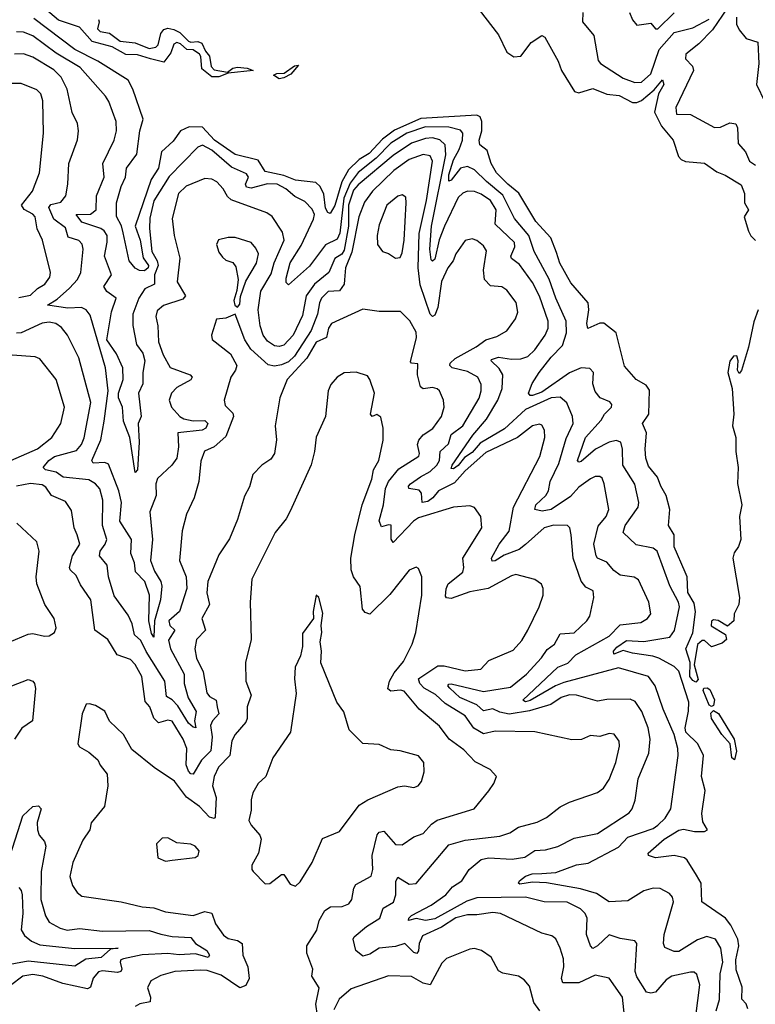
# Model space of a CAD drawing. Extents: x 1552294 to 1694791, y 811929 to 917222.
# Tile 343 of 643: x 1635958 to 1639124, y 883484 to 887724. Entities that reach past the tile are written whole.
import ezdxf

# ---------------------------------------------------------------- set-up
doc = ezdxf.new("R2010")
doc.units = 0

msp = doc.modelspace()

# ---------------------------------------------------------------- linework, layer by layer
at = {"layer": '0CON10XD'}
for points in [[(1636296.7, 887725), (1636300, 887715), (1636292.5, 887685), (1636305, 887672.3), (1636345, 887665.8), (1636390.6, 887630.6), (1636455, 887623.4), (1636515, 887600), (1636544.1, 887605.9), (1636553.6, 887615), (1636565.5, 887665), (1636578, 887682), (1636595, 887687.3), (1636621.4, 887681.4), (1636648, 887668), (1636685, 887631.1), (1636695, 887626.7), (1636725, 887630), (1636742.1, 887622.1), (1636757.6, 887587.6), (1636775, 887567.1), (1636782.6, 887522.6), (1636795, 887508.2), (1636852.9, 887497.1), (1636874.8, 887515.2), (1636895, 887519.4), (1636936.7, 887515), (1636963.3, 887505), (1636855, 887493.1), (1636815, 887478.4), (1636785, 887478.4), (1636742.7, 887512.7), (1636737.5, 887565), (1636731.5, 887575), (1636705, 887593.3), (1636678, 887595), (1636650.1, 887620.1), (1636635, 887626), (1636621.8, 887618.2), (1636609.3, 887580.7), (1636578.5, 887541.5), (1636521.2, 887555), (1636465, 887572.2), (1636415, 887573.3), (1636356.2, 887606.2), (1636270.4, 887630.4), (1636215, 887691.5), (1636125, 887722.1), (1636042, 887792)], [(1637935, 887766.2), (1638018.3, 887658.3), (1638055, 887583.5), (1638085, 887563.4), (1638115, 887566.4), (1638160, 887625), (1638205.8, 887655.8), (1638217.8, 887647.8), (1638276.4, 887545), (1638290, 887505), (1638346.7, 887415), (1638365, 887409), (1638425, 887427.3), (1638485, 887403.4), (1638537.9, 887397.9), (1638595, 887366.6), (1638615, 887366.7), (1638634.3, 887375.7), (1638689, 887421), (1638725.4, 887465.4), (1638730.8, 887445), (1638707.2, 887405), (1638690.9, 887325), (1638720.6, 887265), (1638770.5, 887205), (1638793.9, 887135), (1638805, 887121.9), (1638823.6, 887113.6), (1638905, 887106.2), (1638958.7, 887068.7), (1638995, 887054.8), (1639062.8, 887012.8), (1639078.2, 886975), (1639078.4, 886935), (1639094.4, 886905.6), (1639076, 886875), (1639095, 886813.3), (1639105, 886793.3), (1639125, 886773.3)], [(1639004.2, 887775), (1638939.6, 887680.4), (1638880.6, 887619.4), (1638824.6, 887575), (1638824.5, 887554.5), (1638853.2, 887523.2), (1638858.1, 887505), (1638782, 887345), (1638785, 887317.5), (1638845.4, 887315.4), (1638949.2, 887259.2), (1638975, 887261.5), (1639015, 887278.9), (1639040, 887275), (1639048.2, 887258.2), (1639050.2, 887190.2), (1639081.9, 887155), (1639098.9, 887115), (1639125, 887096.7)], [(1639136.2, 886475), (1639117.2, 886422.8), (1639095, 886313.8), (1639065, 886212.5), (1639055, 886200), (1639047.5, 886215), (1639050, 886255), (1639045, 886276.7), (1639030, 886275), (1639014, 886254), (1639006, 886205), (1639024.3, 886135), (1639032, 886025), (1639026.2, 885975), (1639041.1, 885925), (1639040, 885865), (1639050, 885795), (1639047.1, 885727.1), (1639065.9, 885635), (1639056.8, 885585), (1639062, 885485), (1639051.2, 885455), (1639032.7, 885427.3), (1639027.5, 885405), (1639056, 885235), (1639053.8, 885205), (1639033.3, 885165), (1639032.5, 885135), (1639005, 885112.5), (1638965, 885136.2), (1638945, 885138.8), (1638936.4, 885133.6), (1638933.6, 885113.6), (1638996.4, 885076.4), (1639000, 885055), (1638981.7, 885038.3), (1638935, 885022.5), (1638905, 885050), (1638895, 885050), (1638875, 885032.5), (1638861.2, 884945), (1638877.6, 884882.4), (1638868.3, 884871.7), (1638855, 884877.7), (1638842.9, 884895), (1638843.8, 884955), (1638825.6, 885015), (1638855.9, 885084.1), (1638866.6, 885173.4), (1638860.5, 885210.5), (1638833.2, 885256.8), (1638831.2, 885325), (1638821.8, 885345), (1638775, 885453.8), (1638775.5, 885505), (1638750.4, 885545), (1638755.8, 885615), (1638740.8, 885675), (1638716.9, 885715), (1638703.3, 885753.3), (1638665, 885801.2), (1638653.1, 885835), (1638650, 885875), (1638656.4, 885945), (1638638.5, 885985), (1638665.8, 886025), (1638668.9, 886128.9), (1638655, 886149.3), (1638611.6, 886175), (1638561.7, 886231.7), (1638524.7, 886375), (1638472.4, 886417.6), (1638455, 886416.4), (1638403.8, 886393.8), (1638399.1, 886415), (1638408.4, 886475), (1638405, 886503.8), (1638330.7, 886590.7), (1638282.5, 886675), (1638268.7, 886721.3), (1638244.7, 886785), (1638180, 886855), (1638106.5, 886976.5), (1638058.5, 887015), (1638010, 887065), (1637987.2, 887105), (1637970.6, 887160.6), (1637937.9, 887185), (1637935.3, 887205), (1637947.6, 887245), (1637947.2, 887285), (1637940.7, 887305), (1637925, 887312.9), (1637685, 887298), (1637571.4, 887248.6), (1637520.1, 887209.9), (1637462.3, 887147.7), (1637418.8, 887121.2), (1637372.7, 887077.3), (1637344.2, 887025.8), (1637315, 886923.1), (1637295, 886888.6), (1637285, 886893.1), (1637275, 886911.9), (1637267.6, 886972.4), (1637251.8, 887005), (1637232.6, 887022.6), (1637145, 887032.5), (1637095, 887052.2), (1637015, 887070.3), (1636985, 887118.3), (1636885, 887143.7), (1636795.9, 887205), (1636745, 887261.4), (1636687, 887263), (1636650.3, 887245), (1636618.7, 887201.3), (1636568.3, 887155), (1636555.4, 887085), (1636524.6, 887035.4), (1636455.2, 886835), (1636476.9, 886775), (1636488.9, 886698.9), (1636512.8, 886665), (1636510.8, 886655), (1636495, 886642.6), (1636473.3, 886643.3), (1636455, 886654.2), (1636430, 886685), (1636403.6, 886806.4), (1636396.6, 886836.6), (1636375, 886876.7), (1636374.2, 886935.8), (1636394.4, 887005), (1636414, 887045), (1636418, 887085), (1636462.2, 887145), (1636475.1, 887244.9), (1636489.1, 887295), (1636444.7, 887425), (1636425, 887462.9), (1636294.7, 887545), (1636195.3, 887595.3), (1636019.6, 887729.6)], [(1638381.5, 887755), (1638380.6, 887715), (1638429.1, 887655), (1638448, 887548), (1638457.5, 887535), (1638555, 887471.9), (1638605, 887452.8), (1638635, 887454.1), (1638675, 887491), (1638710.5, 887595), (1638775, 887668.9), (1638855, 887688.8), (1638925, 887726.4)], [(1638582.9, 887755), (1638595, 887722.5), (1638615, 887700), (1638675, 887708.8), (1638694.4, 887684.4), (1638705, 887684.3), (1638775, 887753.9)], [(1639043.1, 887735), (1639043.1, 887705), (1639055, 887680), (1639085, 887643.3), (1639135, 887627.5), (1639139.8, 887535), (1639129.7, 887445), (1639165, 887370), (1639175, 887364), (1639205, 887365.8), (1639263, 887283), (1639285, 887282), (1639307.1, 887292.9), (1639331.9, 887335), (1639359.1, 887495), (1639359.3, 887539.3), (1639329.5, 887645), (1639336.9, 887683.1), (1639333.2, 887746.8)], [(1638461.3, 885998.7), (1638475.5, 886025), (1638505.6, 886055), (1638507.1, 886067.1), (1638498.6, 886078.6), (1638456.2, 886095), (1638435, 886122), (1638425.5, 886155), (1638427.5, 886205), (1638412.1, 886222.1), (1638375, 886223.9), (1638325, 886202.5), (1638205, 886119.9), (1638165, 886105.3), (1638155, 886105.5), (1638148, 886115), (1638163.3, 886156.7), (1638194.6, 886205), (1638245, 886270.6), (1638295, 886320.4), (1638311.2, 886375), (1638310, 886425), (1638265.1, 886525.1), (1638236.8, 886606.8), (1638172.2, 886725), (1638149.4, 886795), (1638087.1, 886867.2), (1638038.2, 886968.2), (1637967.5, 887027.5), (1637915, 887076.5), (1637885, 887091), (1637855, 887084.1), (1637815, 887032), (1637805, 887028), (1637805.8, 887055.8), (1637825, 887120), (1637850.3, 887165), (1637864.4, 887205), (1637865.3, 887235), (1637855, 887247.4), (1637805, 887260.6), (1637705, 887261.9), (1637625, 887234.9), (1637555, 887192.6), (1637492.4, 887127.6), (1637415, 887065.7), (1637380.3, 887019.7), (1637352.6, 886955), (1637336, 886804), (1637325, 886778.9), (1637275, 886754.8), (1637205, 886662.5), (1637115, 886582), (1637105, 886592.5), (1637105, 886610), (1637122.8, 886677.2), (1637169, 886751), (1637223.3, 886865), (1637226.3, 886885), (1637217.6, 886907.6), (1637185, 886940.4), (1637141.9, 886961.9), (1637103.1, 886995), (1637066.9, 887015), (1637025, 887017.2), (1636955, 886997.6), (1636935, 887002.5), (1636930, 887015), (1636943.6, 887045), (1636935, 887060.4), (1636869.4, 887089.4), (1636785, 887162.6), (1636745, 887183.8), (1636725, 887174.4), (1636601.8, 887048.2), (1636535, 886943.6), (1636518.4, 886868.4), (1636517.1, 886825), (1636526.5, 886725), (1636550.4, 886685), (1636553.8, 886665), (1636537.8, 886625), (1636538, 886585), (1636496.9, 886565), (1636471.6, 886525), (1636444.5, 886455), (1636445, 886406.7), (1636460.2, 886325), (1636488, 886288), (1636497.2, 886255), (1636488.4, 886205), (1636488.2, 886155), (1636469, 886115), (1636480.5, 886015), (1636468.5, 885985), (1636472.2, 885905), (1636465.3, 885785), (1636455, 885773.3), (1636431.7, 885925), (1636404.7, 885995), (1636400.7, 886055), (1636382.8, 886095), (1636382.8, 886115), (1636403.3, 886175), (1636402.2, 886225), (1636374.8, 886285), (1636332.6, 886345), (1636353.6, 886466.4), (1636373.3, 886525), (1636333.7, 886553.7), (1636320.8, 886575), (1636353.4, 886625), (1636323.1, 886705), (1636335.2, 886765.2), (1636334.2, 886795), (1636321.8, 886815), (1636306.8, 886825), (1636225, 886851.8), (1636201.4, 886885), (1636263.4, 886886.6), (1636286.8, 886905), (1636288.2, 886965), (1636321.5, 887045), (1636315.5, 887105), (1636365.3, 887205), (1636375.4, 887245), (1636373.3, 887285), (1636341.8, 887371.8), (1636327.8, 887395), (1636218.1, 887518.1), (1636115, 887579), (1636015, 887654.4), (1635975, 887670), (1635945, 887672)], [(1638955.2, 883455), (1638969.8, 883505), (1638973.1, 883615), (1638984, 883665), (1638975.5, 883725.5), (1638953.6, 883763.6), (1638915, 883775.9), (1638875, 883762.1), (1638795, 883711.3), (1638775, 883711.5), (1638735, 883728.9), (1638729.4, 883745), (1638731.4, 883785), (1638772.2, 883925), (1638767.8, 883945), (1638755, 883961.2), (1638715, 883982), (1638685, 883984), (1638645, 883971.8), (1638575, 883929.3), (1638495, 883925.4), (1638441.1, 883961.1), (1638371.5, 883981.5), (1638225, 884006.4), (1638165, 884009.5), (1638111.1, 884001.1), (1638104.5, 884005), (1638110, 884015), (1638135, 884035.3), (1638163.3, 884045), (1638205, 884047), (1638265, 884052), (1638355, 884084), (1638405, 884091.2), (1638535, 884159.8), (1638575, 884203.8), (1638685, 884241), (1638705.4, 884255), (1638736.9, 884285), (1638760.9, 884325), (1638792.5, 884555), (1638791.3, 884585), (1638775, 884645.7), (1638727.1, 884755), (1638692.6, 884855), (1638664.8, 884894.8), (1638535, 884932.5), (1638300.8, 884869.2), (1638264.4, 884855.6), (1638155, 884792.3), (1638135, 884786.1), (1638123.7, 884793.7), (1638275, 884935.7), (1638316.7, 884953.3), (1638351.5, 884988.5), (1638495, 885069.8), (1638541.9, 885118.1), (1638631.6, 885128.4), (1638660.6, 885145), (1638674.6, 885165.4), (1638665.8, 885215), (1638622.2, 885312.2), (1638603.5, 885323.5), (1638542.1, 885332.1), (1638515, 885352.2), (1638485, 885388.4), (1638445.7, 885405), (1638439.1, 885415), (1638429.8, 885465), (1638447.7, 885542.3), (1638482.5, 885585), (1638493.8, 885615), (1638473.5, 885725), (1638465, 885748.8), (1638455, 885756.7), (1638435, 885756.2), (1638415, 885746.9), (1638365, 885710.3), (1638328.9, 885671.1), (1638245, 885615.1), (1638207, 885607), (1638175.3, 885615), (1638179.2, 885635), (1638222.5, 885675), (1638234.4, 885695), (1638242, 885735), (1638277.9, 885812.1), (1638310.2, 885919.8), (1638340.5, 885985), (1638337.9, 886015), (1638313.6, 886073.6), (1638285, 886098.6), (1638245, 886095.2), (1638134.6, 886045.4), (1638045, 885961.6), (1637940.2, 885899.8), (1637905, 885859.3), (1637871.9, 885838.1), (1637845, 885804.4), (1637825, 885790), (1637815, 885790.8), (1637818.8, 885805), (1637908.8, 885935), (1637966.8, 886003.2), (1638015.5, 886085), (1638034.8, 886135), (1638038, 886195), (1638021.5, 886221.5), (1637986.7, 886255), (1637989.3, 886260.7), (1638018.9, 886271.1), (1638075, 886261.7), (1638115, 886263.2), (1638145, 886274.1), (1638175, 886302.3), (1638219.1, 886365), (1638232.5, 886395), (1638232.4, 886425), (1638195, 886532.5), (1638165, 886592.1), (1638109.9, 886669.9), (1638074.5, 886695), (1638072.3, 886705), (1638089.3, 886745), (1638087.2, 886765), (1638003.9, 886843.9), (1638008.5, 886905), (1637984.1, 886945), (1637945, 886972.5), (1637915, 886983.8), (1637885, 886985.3), (1637865, 886977.3), (1637845, 886957.8), (1637785.8, 886835), (1637763.7, 886776.3), (1637745, 886692.5), (1637735, 886683.8), (1637729.8, 886689.8), (1637723.1, 886735), (1637731.2, 886835), (1637791.8, 887141.8), (1637789.4, 887185), (1637767, 887207), (1637735, 887214.8), (1637705, 887212.8), (1637645, 887192.7), (1637565, 887138.8), (1637415, 887012.6), (1637395, 886989), (1637372.8, 886925), (1637373.3, 886835), (1637355, 886730.6), (1637345, 886714.6), (1637314.1, 886695.9), (1637289, 886635), (1637226.3, 886585), (1637191.8, 886535), (1637175, 886449.4), (1637135.1, 886364.9), (1637095, 886322.5), (1637075, 886315.8), (1637055, 886318.8), (1637025, 886338.7), (1637006.3, 886365), (1636993, 886405), (1636984.8, 886475), (1636996, 886555), (1637040.6, 886629.4), (1637053.8, 886676.2), (1637096.2, 886775), (1637089.3, 886809.3), (1637045, 886876.7), (1637022.4, 886892.4), (1636868.4, 886948.4), (1636852, 886962), (1636834.1, 886995), (1636806.2, 887026.2), (1636785, 887036.9), (1636755, 887040.3), (1636675, 887006.9), (1636641.6, 886975), (1636615, 886867.5), (1636622.4, 886795), (1636647.2, 886697.2), (1636636, 886595), (1636672.3, 886535), (1636660.3, 886519.7), (1636576.9, 886493.1), (1636549.8, 886470.2), (1636544.6, 886445.4), (1636552.7, 886405), (1636555, 886336.7), (1636575, 886280), (1636606.2, 886226.2), (1636692, 886195), (1636701.1, 886185), (1636695, 886172.3), (1636635, 886140), (1636611.8, 886115), (1636601.8, 886085), (1636610.8, 886055), (1636647.6, 886015), (1636665.1, 886005.1), (1636705, 885995.8), (1636755, 885998.2), (1636767.7, 885985), (1636759, 885965), (1636743.9, 885956.1), (1636638.5, 885945), (1636641.8, 885885), (1636635, 885836), (1636612.7, 885805), (1636551.3, 885748.7), (1636544.6, 885725), (1636545.8, 885674.2), (1636518.8, 885605), (1636529.4, 885485), (1636521.1, 885395), (1636538.8, 885348.8), (1636565.8, 885305), (1636569.4, 885285), (1636563.8, 885225), (1636537.8, 885135), (1636535.3, 885064.7), (1636525, 885080.8), (1636514.4, 885135), (1636516.3, 885245), (1636496.3, 885305), (1636456.7, 885346.8), (1636451.9, 885385), (1636436.2, 885425), (1636439, 885485), (1636389.4, 885565), (1636396.8, 885645), (1636384.8, 885695), (1636340.4, 885810.4), (1636325, 885817.3), (1636274.7, 885814.7), (1636268.1, 885825), (1636307.1, 885915), (1636321.2, 885995), (1636338.4, 886125), (1636327, 886225), (1636261.5, 886451.5), (1636244.7, 886474.7), (1636224.8, 886484.8), (1636165, 886481.9), (1636078, 886495), (1636119.3, 886520.7), (1636172.4, 886567.6), (1636206.9, 886605), (1636221.1, 886635), (1636231.8, 886735), (1636227.7, 886757.7), (1636212.4, 886772.4), (1636167.3, 886787.3), (1636155, 886826.8), (1636105.2, 886865), (1636084.2, 886915), (1636092.4, 886927.6), (1636135, 886937.8), (1636157.2, 886965), (1636166, 887015), (1636169.3, 887105), (1636206.2, 887206.2), (1636211.1, 887245), (1636207, 887277), (1636183.4, 887323.4), (1636162.9, 887425), (1636136.3, 887476.3), (1636105, 887508), (1636015, 887562.3), (1635975, 887576.2), (1635935.8, 887575.8)], [(1637075, 887468.9), (1637051.2, 887485), (1637065, 887492.5), (1637096.2, 887493.8), (1637141.2, 887525), (1637158.3, 887528.3), (1637125, 887488.9), (1637095, 887474.1), (1637075, 887468.9)], [(1635955, 886527.5), (1636005, 886536.9), (1636035, 886565.7), (1636065.8, 886584.2), (1636088.2, 886615), (1636091.1, 886635), (1636055.6, 886775), (1636032.9, 886822.9), (1636024.7, 886875), (1636015, 886886.8), (1635976.7, 886906.7), (1635965.9, 886925), (1636012.9, 886985), (1636042.9, 887065), (1636061.1, 887235), (1636058.2, 887375), (1636049.5, 887405), (1636031.5, 887421.5), (1635965, 887448.9), (1635921.1, 887448.9)], [(1638859, 883365), (1638885, 883567.5), (1638872.2, 883612.2), (1638861.7, 883621.7), (1638845, 883622.3), (1638765, 883605.3), (1638740.5, 883589.5), (1638695, 883536.2), (1638675, 883531.3), (1638655.9, 883535.9), (1638615, 883602.2), (1638607.5, 883625), (1638614.5, 883745), (1638605, 883757.5), (1638543.2, 883766.8), (1638495, 883783.6), (1638445, 883735.4), (1638424.6, 883724.6), (1638415, 883736), (1638397.6, 883785), (1638401.2, 883855), (1638392.2, 883875), (1638371.3, 883895), (1638315, 883924.3), (1638215, 883925.7), (1638134.5, 883944.5), (1637925, 883942.3), (1637882, 883928), (1637745, 883852.3), (1637705, 883844.9), (1637665, 883853.7), (1637632, 883845), (1637633.2, 883855), (1637645, 883866.8), (1637729, 883911), (1637792.5, 883955), (1637821, 883989), (1637860.5, 884015), (1637893.3, 884065), (1637945, 884107.7), (1637975.3, 884114.7), (1638078.2, 884108.2), (1638132.4, 884117.6), (1638175, 884146.3), (1638221.5, 884148.5), (1638275, 884163.9), (1638345, 884199.3), (1638445, 884219.2), (1638581.6, 884308.4), (1638594.6, 884325), (1638607.6, 884362.4), (1638619.6, 884455), (1638665.8, 884565), (1638671.6, 884625), (1638663.3, 884675), (1638636.3, 884745), (1638607.2, 884787.2), (1638585, 884798), (1638485, 884795.9), (1638445, 884789.2), (1638355, 884814.7), (1638325, 884817.1), (1638288.5, 884805), (1638244.5, 884775.5), (1638152.4, 884747.6), (1638065, 884732.5), (1638025, 884742.3), (1637995, 884755.6), (1637955, 884748.1), (1637925, 884773.3), (1637852.4, 884805), (1637808.8, 884845), (1637801.3, 884855), (1637805, 884861.9), (1637815, 884864), (1637955, 884830.9), (1638070.5, 884849.5), (1638138.9, 884905), (1638204.1, 884975.9), (1638228.4, 885011.6), (1638259.5, 885035), (1638285, 885079.4), (1638345, 885083.3), (1638398.8, 885135), (1638411.5, 885155), (1638429.1, 885235), (1638425.7, 885265), (1638395, 885279.5), (1638375, 885305.8), (1638340, 885405), (1638332.2, 885505), (1638325.6, 885535), (1638316, 885545), (1638255, 885546.6), (1638215.8, 885535), (1638135.8, 885464.2), (1638107.6, 885442.4), (1638042.8, 885417.2), (1638005, 885393.8), (1637992.1, 885392.1), (1637988.6, 885405), (1638021.1, 885465), (1638065, 885520.9), (1638083.5, 885625), (1638197, 885843), (1638217.9, 885925), (1638216.4, 885956.4), (1638205, 885977.8), (1638195, 885982.1), (1638165, 885974.6), (1638101.1, 885925), (1637965, 885859.8), (1637875, 885780.9), (1637830.1, 885729.9), (1637760.3, 885695), (1637735.6, 885664.4), (1637715, 885649.6), (1637690.8, 885645), (1637687.6, 885685), (1637677.1, 885697.1), (1637632.5, 885705), (1637631.5, 885715), (1637639.7, 885725), (1637683.4, 885755), (1637725, 885778.3), (1637753.8, 885805), (1637764.8, 885825), (1637768.4, 885865), (1637803.3, 885896.7), (1637815, 885937.3), (1637866, 885975), (1637935, 886094.4), (1637944, 886125), (1637945, 886153.3), (1637929.4, 886185), (1637885, 886208.1), (1637820, 886225), (1637809.1, 886235), (1637811.5, 886245), (1637831.8, 886265), (1637923.1, 886315), (1637965, 886345.8), (1638011.1, 886358.9), (1638055, 886384.4), (1638092.5, 886435), (1638101.8, 886465), (1638095, 886505.8), (1638055, 886559.4), (1638033.6, 886573.6), (1637985, 886578.2), (1637959.3, 886605), (1637954.1, 886645), (1637967.9, 886727.9), (1637955, 886750.6), (1637925, 886772.5), (1637905, 886780.5), (1637875, 886773.1), (1637835.4, 886715), (1637824.5, 886685), (1637800.9, 886655), (1637773.8, 886596.1), (1637758.1, 886485), (1637745, 886451.2), (1637735, 886446.2), (1637725, 886456.2), (1637682.3, 886582.3), (1637673.3, 886655), (1637677.4, 886802.6), (1637708.4, 886945), (1637734.4, 887114.4), (1637725, 887138), (1637695, 887143.1), (1637635, 887122.4), (1637568.6, 887075), (1637476.7, 886985), (1637441.7, 886938.3), (1637418.2, 886875), (1637387.4, 886722.6), (1637360.4, 886655), (1637356.3, 886603.7), (1637354.8, 886585), (1637335, 886556.4), (1637286, 886554), (1637257.1, 886525), (1637247.9, 886505), (1637239.9, 886455), (1637213, 886385), (1637141.5, 886275), (1637115, 886251.1), (1637085, 886236.9), (1637055, 886232), (1637028, 886238), (1636953.1, 886305), (1636927.8, 886345), (1636886, 886456), (1636845, 886437.8), (1636805, 886433.8), (1636784.2, 886365), (1636786.1, 886346.1), (1636864.8, 886284.8), (1636892.9, 886235), (1636887.5, 886215), (1636866.7, 886185), (1636838.1, 886085), (1636842.4, 886062.4), (1636875, 886029.2), (1636878.6, 886015), (1636845, 885928.6), (1636795, 885884.5), (1636754, 885866), (1636737.3, 885822.7), (1636729.5, 885735), (1636708.5, 885665), (1636676.7, 885595), (1636657.8, 885522.2), (1636645.3, 885395), (1636674, 885324), (1636677, 885275), (1636646.2, 885175), (1636600.5, 885135), (1636605, 885115.5), (1636625.3, 885095), (1636597.9, 885052.1), (1636607.1, 885015), (1636666, 884905), (1636665.7, 884865), (1636683.6, 884803.6), (1636718.2, 884745), (1636710, 884705), (1636716.5, 884675), (1636705, 884676.9), (1636685, 884694.7), (1636638.8, 884768.8), (1636615, 884794.3), (1636589.9, 884809.9), (1636583.4, 884875), (1636503, 885003), (1636479.8, 885049.8), (1636452.1, 885075), (1636442.5, 885122.5), (1636425, 885159.4), (1636365, 885243.3), (1636340.8, 885325), (1636334.7, 885375), (1636301.5, 885415), (1636304.7, 885435), (1636326.4, 885465), (1636332.8, 885485), (1636315.2, 885545), (1636315.6, 885655), (1636303.6, 885703.6), (1636285, 885724.7), (1636255, 885743), (1636145, 885754.3), (1636115, 885775.9), (1636069.2, 885785), (1636059.5, 885795), (1636084.2, 885825), (1636107.7, 885842.3), (1636202.1, 885867.9), (1636224.1, 885895), (1636235, 885922.9), (1636264.3, 886075), (1636212.1, 886267.9), (1636163.9, 886365), (1636137.8, 886397.8), (1636114.3, 886415), (1636085, 886421.4), (1636055, 886417), (1635964.8, 886374.8), (1635944.3, 886374.3)], [(1637575, 886697.5), (1637595, 886700), (1637605, 886720), (1637613.1, 886775), (1637621.2, 886935), (1637619.5, 886959.5), (1637605, 886970), (1637585, 886963.3), (1637538.8, 886925), (1637505, 886840), (1637496.7, 886795), (1637497.5, 886755), (1637520, 886725), (1637545, 886717.5), (1637575, 886697.5)], [(1636895, 886486), (1636905, 886498.8), (1636908.6, 886531.4), (1636932, 886598), (1636977.3, 886675), (1636985.4, 886715), (1636975, 886740), (1636953.8, 886765), (1636885, 886785.6), (1636855.6, 886785.6), (1636814.5, 886775.5), (1636805.8, 886755), (1636815, 886723.3), (1636830.9, 886700.9), (1636845, 886688.8), (1636875, 886678), (1636888.9, 886658.9), (1636898.9, 886605), (1636893.1, 886556.9), (1636880, 886515), (1636884.5, 886494.5), (1636895, 886486)], [(1638563.6, 883405), (1638552.9, 883515), (1638495.9, 883595.9), (1638435, 883609.2), (1638365, 883575.7), (1638296.5, 883576.5), (1638289.4, 883595), (1638300.3, 883645), (1638299.1, 883679.1), (1638285, 883726.2), (1638265, 883766), (1638248.2, 883778.2), (1638205, 883790.5), (1638028, 883875), (1637995, 883879.2), (1637925, 883868.5), (1637885, 883868.9), (1637835, 883855.8), (1637773.3, 883816.7), (1637691.4, 883778.6), (1637677.7, 883745), (1637675, 883714), (1637666.9, 883703.1), (1637655, 883706.9), (1637615.6, 883745.6), (1637575, 883732.8), (1637505.7, 883725), (1637465, 883699.2), (1637435, 883691), (1637404.3, 883715), (1637394, 883765), (1637397.3, 883775), (1637450.6, 883819.4), (1637508.8, 883855), (1637522.3, 883897.7), (1637566.9, 883923.1), (1637577.5, 883955), (1637577.7, 884012.3), (1637585, 884031.9), (1637635, 884000.8), (1637665, 884003.6), (1637805, 884171.2), (1637875, 884191.2), (1638025, 884208.2), (1638067.4, 884222.6), (1638105, 884247.1), (1638185, 884267.9), (1638225, 884287.9), (1638285, 884333.8), (1638325, 884354.6), (1638445, 884395.6), (1638470.6, 884415), (1638495, 884452), (1638524.6, 884525), (1638540, 884595), (1638537.6, 884617.6), (1638516.8, 884646.8), (1638495, 884650), (1638455, 884636.5), (1638415, 884641.1), (1638375.6, 884624.4), (1638335, 884622.9), (1638175, 884656.8), (1638005, 884659.3), (1637955, 884648.8), (1637912.8, 884672.8), (1637876, 884726), (1637789.6, 884779.6), (1637748.2, 884818.2), (1637698.5, 884845), (1637680.2, 884865), (1637674.7, 884885), (1637679.8, 884890.2), (1637758.5, 884941.5), (1637785, 884941.9), (1637875, 884920), (1637942.9, 884927.1), (1637977.1, 884965), (1638081.7, 885008.3), (1638119.6, 885050.4), (1638145.3, 885094.7), (1638193.3, 885195), (1638210.6, 885245), (1638210.6, 885275), (1638203.4, 885293.4), (1638175, 885313.1), (1638094.2, 885334.2), (1638075, 885329.1), (1637975, 885273.8), (1637895, 885260.7), (1637815, 885231.6), (1637795, 885233.6), (1637791, 885241), (1637793.1, 885273.1), (1637802.2, 885295), (1637865.3, 885345), (1637869.5, 885365), (1637865.4, 885405), (1637946.9, 885535), (1637942.5, 885585), (1637915, 885622.5), (1637895, 885630.6), (1637825, 885625.3), (1637675, 885578.6), (1637653.7, 885565), (1637565, 885472.9), (1637557.4, 885487.4), (1637556.9, 885546.9), (1637545, 885549.2), (1637515, 885540), (1637504.8, 885565.2), (1637524.2, 885635), (1637532.2, 885705), (1637545, 885735.4), (1637589.8, 885790.2), (1637676.1, 885843.9), (1637679.2, 885855), (1637670.9, 885895), (1637676.5, 885913.5), (1637695, 885935.9), (1637736.7, 885963.3), (1637772.9, 886015), (1637785.3, 886055), (1637782.9, 886085), (1637765.6, 886125), (1637755, 886134.4), (1637735, 886139.6), (1637695, 886134.6), (1637682.8, 886142.8), (1637670.8, 886195), (1637672, 886242), (1637644.6, 886244.6), (1637640.2, 886250.2), (1637665.9, 886355), (1637665, 886378.8), (1637636.6, 886426.6), (1637596.8, 886466.8), (1637505, 886467.1), (1637435, 886477.8), (1637299.5, 886415), (1637286.9, 886395), (1637278.8, 886355), (1637234.8, 886335), (1637193.4, 886266.6), (1637109.7, 886175), (1637077.3, 886095), (1637057.3, 885975), (1637064, 885915), (1637054.6, 885855), (1637038.4, 885831.6), (1637000.6, 885805), (1636961.5, 885765), (1636947.6, 885712.4), (1636925, 885672), (1636895, 885571.2), (1636861.1, 885488.9), (1636815, 885419.2), (1636767.5, 885305), (1636764, 885256), (1636775.3, 885205), (1636741.8, 885145), (1636757.5, 885095), (1636718.9, 885055), (1636711.8, 885015), (1636719.2, 884975), (1636747.6, 884915), (1636764.1, 884825), (1636775, 884809.6), (1636804.2, 884794.2), (1636807.9, 884765), (1636815.3, 884735), (1636788.1, 884705), (1636778.8, 884685), (1636786.2, 884635), (1636781.3, 884575), (1636740.5, 884535), (1636705, 884474.5), (1636695, 884476.2), (1636685, 884487.7), (1636674.1, 884515), (1636677.9, 884585), (1636662.4, 884625), (1636615, 884702.7), (1636595, 884707.1), (1636555.9, 884695.9), (1636535.6, 884715.6), (1636518, 884765), (1636498.3, 884788.3), (1636484, 884895), (1636455, 884947.5), (1636435, 884968.9), (1636378.3, 884988.3), (1636336.9, 885055), (1636281.5, 885095), (1636264.5, 885225), (1636219.5, 885289.5), (1636200.9, 885330.9), (1636175.5, 885355), (1636172.4, 885365), (1636185.3, 885415), (1636217.2, 885465), (1636205.4, 885505), (1636192.3, 885535), (1636180.6, 885610.6), (1636155, 885649.4), (1636095.3, 885675.3), (1636070.2, 885710.2), (1636055, 885720.2), (1636005, 885726.6), (1635945, 885715.4)], [(1635920.6, 885825), (1636035, 885875.7), (1636097.1, 885925), (1636134.6, 885985), (1636150.8, 886055), (1636114.7, 886174.7), (1636045, 886262.9), (1636025, 886271.5), (1635925, 886279.1)], [(1637240.4, 883435), (1637232.5, 883485), (1637246.9, 883555), (1637215.7, 883605), (1637220, 883635), (1637193.5, 883703.5), (1637193.3, 883735), (1637237.1, 883802.9), (1637246.9, 883845), (1637272.1, 883887.9), (1637296, 883904), (1637345.4, 883904.6), (1637375, 883917.1), (1637387.8, 883935), (1637396.4, 883983.6), (1637405, 883999.2), (1637471.4, 884035), (1637477.7, 884065), (1637474.7, 884125), (1637496.3, 884213.7), (1637505.8, 884225), (1637525, 884229.5), (1637575, 884172.3), (1637605, 884170.9), (1637654.7, 884205.3), (1637695, 884220), (1637730.3, 884259.7), (1637755, 884277.2), (1637914.7, 884325.3), (1637977.3, 884402.7), (1637999.2, 884435), (1638010, 884465), (1637982.5, 884495), (1637918.4, 884528.4), (1637869.3, 884579.3), (1637806.5, 884625), (1637765, 884681.5), (1637677.5, 884755), (1637612.7, 884832.7), (1637597.2, 884837.2), (1637555, 884832.7), (1637542.6, 884842.6), (1637550, 884875), (1637569.4, 884910.6), (1637609.5, 884960.5), (1637646.7, 885035), (1637662.9, 885085), (1637688.7, 885245), (1637688.5, 885325), (1637675, 885360), (1637665, 885366.2), (1637635, 885354), (1637551, 885249), (1637465, 885164.5), (1637445, 885170.6), (1637432.9, 885185), (1637423.6, 885283.6), (1637394.6, 885325), (1637384.6, 885355), (1637382.9, 885405), (1637400.3, 885505), (1637432, 885635), (1637473.2, 885745), (1637480.3, 885785), (1637503.6, 885825), (1637523.2, 885913.2), (1637523.1, 885965), (1637512.2, 886012.2), (1637495, 886024.3), (1637475, 886014.5), (1637467.8, 886025), (1637485.9, 886115), (1637465.8, 886175), (1637455, 886190), (1637405.7, 886205.7), (1637355, 886202.5), (1637324, 886185), (1637296.8, 886153.2), (1637285.8, 886125), (1637274.4, 886015), (1637233.8, 885926.2), (1637227.5, 885865), (1637212.8, 885807.2), (1637122.3, 885607.7), (1637105, 885574.3), (1637057.8, 885515), (1636957.8, 885315), (1636950, 885215), (1636954.4, 885055), (1636930.5, 884955), (1636931.9, 884875), (1636953.8, 884815), (1636936.9, 884765), (1636936.8, 884715), (1636931.2, 884698.8), (1636885.6, 884645), (1636871.3, 884618.7), (1636862.1, 884555), (1636813.6, 884505), (1636794.6, 884465), (1636787.7, 884425), (1636804, 884374), (1636799.7, 884290.3), (1636795, 884283.8), (1636775, 884290.3), (1636732.4, 884335), (1636676.3, 884376.3), (1636625, 884445.4), (1636536.7, 884503.3), (1636441.4, 884581.4), (1636405, 884646.2), (1636345, 884703.3), (1636325, 884746), (1636285, 884770), (1636258.3, 884778.3), (1636244.3, 884775.7), (1636227.5, 884735), (1636208, 884605), (1636215, 884592), (1636255, 884570), (1636295, 884536.7), (1636305, 884513.3), (1636334.2, 884475), (1636336.9, 884425), (1636323.7, 884336.3), (1636266, 884265), (1636260, 884235), (1636229.7, 884190.3), (1636186.7, 884095), (1636174.4, 884034.4), (1636185.6, 883995.6), (1636205.6, 883965), (1636225, 883949.5), (1636394.4, 883924.4), (1636485, 883903.1), (1636535, 883899.3), (1636585, 883882.1), (1636705, 883866.5), (1636755, 883883.1), (1636785, 883876), (1636800.5, 883830.5), (1636835, 883781.2), (1636855, 883766.9), (1636895, 883759.1), (1636915.3, 883745.3), (1636919.2, 883695), (1636939.7, 883645), (1636945.5, 883594.5), (1636931.9, 883565), (1636905, 883554.8), (1636825, 883609.2), (1636765, 883628.8), (1636735, 883631.3), (1636626.2, 883625), (1636565, 883607.5), (1636522.5, 883585), (1636508.9, 883555), (1636521.5, 883515), (1636520, 883495), (1636474.5, 883485.5), (1636455.6, 883474.4)], [(1639091.9, 883465), (1639085.6, 883485.6), (1639066.4, 883506.4), (1639067.8, 883557.8), (1639042, 883632), (1639040.2, 883675), (1639053.7, 883735), (1639048.4, 883765), (1639018.6, 883825), (1638995.4, 883855), (1638894.6, 883924.6), (1638891.1, 884005), (1638870.6, 884040.6), (1638831.4, 884105), (1638818.8, 884115), (1638775, 884124.6), (1638695, 884114), (1638665, 884124.4), (1638662.9, 884135), (1638732.2, 884195), (1638795, 884234.2), (1638815, 884237.5), (1638862.2, 884227.7), (1638905, 884227.5), (1638918.1, 884235), (1638898.9, 884268.9), (1638893.4, 884305), (1638908, 884405), (1638892.3, 884465), (1638901, 884555), (1638876.2, 884605), (1638824.9, 884655), (1638822.4, 884675), (1638836.7, 884746.7), (1638838.1, 884785), (1638795, 884917.8), (1638775, 884939.1), (1638709.5, 884975), (1638683.2, 884983.2), (1638595, 884995.7), (1638555, 885007.9), (1638515, 884991.9), (1638514.3, 885005), (1638528.8, 885021.2), (1638570, 885050), (1638645, 885046.3), (1638756.4, 885065), (1638776.6, 885093.4), (1638797.6, 885195), (1638793.7, 885215), (1638756.4, 885286.4), (1638701.5, 885435), (1638685, 885448.2), (1638611.7, 885461.7), (1638555.6, 885515), (1638564, 885545), (1638620.4, 885625), (1638622.5, 885645), (1638605, 885723.3), (1638553.5, 885805), (1638553.2, 885875), (1638545, 885904.4), (1638525, 885911.8), (1638495, 885905.2), (1638436.1, 885873.9), (1638375, 885821), (1638365, 885818.9), (1638358.5, 885825), (1638393.4, 885925), (1638461.3, 885998.7)], [(1635885, 885032), (1635995, 885077.5), (1636015, 885080.8), (1636065, 885068.8), (1636085, 885070), (1636107.5, 885085), (1636115.8, 885105), (1636105.8, 885145), (1636065.7, 885205), (1636031.5, 885295), (1636028.5, 885325), (1636041.5, 885435), (1636032.2, 885475), (1635945.6, 885555.6)], [(1637145, 883992.5), (1637165, 884011.2), (1637217.5, 884095), (1637261.7, 884198.3), (1637335, 884228), (1637418.9, 884341.1), (1637456.1, 884363.9), (1637585, 884420), (1637615, 884424), (1637655, 884418), (1637673.3, 884425), (1637687.3, 884442.7), (1637699.6, 884485), (1637696.9, 884525), (1637675, 884554.2), (1637595, 884575.7), (1637555, 884579.2), (1637505, 884602.2), (1637435, 884606.7), (1637375.5, 884665.5), (1637352.8, 884742.8), (1637323.1, 884785), (1637254.5, 884954.5), (1637256.9, 885005), (1637251.4, 885045), (1637259.2, 885085), (1637256, 885115), (1637262.5, 885167.5), (1637246, 885235), (1637233.8, 885245), (1637220.8, 885175), (1637222.5, 885145), (1637175, 885080), (1637175.9, 885024.1), (1637166.2, 884985), (1637144.1, 884935.9), (1637141.1, 884885), (1637148.3, 884821.7), (1637123.6, 884656.4), (1637047.8, 884545), (1637018.1, 884465), (1636984.3, 884435), (1636961.9, 884395), (1636954.4, 884365), (1636955, 884320), (1636944.2, 884275), (1636954, 884255), (1636991.7, 884211.7), (1636998, 884195), (1636985.8, 884134.2), (1636957, 884083), (1636956.7, 884065), (1636963.3, 884055), (1637015, 884003.3), (1637035, 884003.8), (1637085, 884043.3), (1637095, 884043.3), (1637121.7, 884001.7), (1637145, 883992.5)], [(1635924.3, 884855.7), (1635995, 884881.8), (1636015, 884875.6), (1636022.2, 884865), (1636026.2, 884843.8), (1636012.7, 884705), (1635967.8, 884672.2), (1635935.3, 884625)], [(1638935, 884766), (1638925, 884772), (1638900, 884835), (1638902.5, 884845), (1638916.9, 884846.9), (1638928.9, 884838.9), (1638948.9, 884795), (1638945, 884770), (1638935, 884766)], [(1639035, 884536.2), (1639023.8, 884545), (1639015.8, 884605), (1638980.6, 884645), (1638936.2, 884715), (1638933.1, 884736.9), (1638945, 884748.8), (1638966.3, 884736.3), (1639033.3, 884625), (1639043.2, 884573.2), (1639035, 884536.2)], [(1635916.7, 884125), (1635972, 884295), (1636015, 884335.5), (1636039.1, 884339.1), (1636050, 884325), (1636033.3, 884266.7), (1636034.2, 884235), (1636042, 884212), (1636065.4, 884185), (1636070.7, 884165), (1636051, 884055), (1636048.8, 883935), (1636069.2, 883865), (1636085, 883837.8), (1636132, 883812), (1636162.7, 883802.7), (1636215, 883810.5), (1636315, 883798.1), (1636515, 883801.5), (1636565, 883786), (1636613.9, 883776.1), (1636695, 883771.6), (1636715.5, 883745.5), (1636763.2, 883715), (1636774.7, 883695), (1636770, 883685), (1636715, 883701.6), (1636645, 883696.8), (1636595, 883703.2), (1636485, 883697.1), (1636405, 883679.1), (1636394.1, 883675), (1636390, 883665), (1636397.2, 883635), (1636393.6, 883625), (1636378.8, 883621.2), (1636315, 883627.9), (1636296.9, 883623.1), (1636275, 883596.5), (1636262.7, 883557.3), (1636249.9, 883550.1), (1636144.1, 883574.1), (1636058.1, 883605), (1636015, 883612.7), (1635972.2, 883605), (1635919.1, 883565)], [(1636585, 884100), (1636615, 884104), (1636713.9, 884116.1), (1636726.7, 884125), (1636730, 884145), (1636713.8, 884165), (1636695, 884172.9), (1636635, 884179.2), (1636595, 884200.8), (1636571.2, 884198.8), (1636546.7, 884175), (1636553.3, 884115), (1636585, 884100)], [(1635955, 883987.5), (1635965, 883974), (1635968.3, 883955), (1635971.7, 883875), (1635964.8, 883804.8), (1635979.4, 883779.4), (1636008.9, 883755), (1636045, 883740), (1636195, 883724.4), (1636382.5, 883725), (1636348.9, 883721.1), (1636308.1, 883685), (1636242.5, 883677.5), (1636195, 883647.9), (1635995, 883669.5), (1635830.3, 883639.7)], [(1638196.3, 883456.3), (1638171.3, 883491.3), (1638152.3, 883562.3), (1638129.2, 883589.2), (1638105, 883604.4), (1638037.6, 883617.6), (1638018.3, 883628.3), (1637986.8, 883686.8), (1637945.4, 883715.4), (1637915, 883723.6), (1637895, 883721.8), (1637795, 883681.1), (1637775, 883661.4), (1637725, 883567.5), (1637695, 883574.7), (1637645, 883604.2), (1637545, 883606), (1637385, 883550.5), (1637333.7, 883506.3), (1637310, 883460)]]:
    msp.add_lwpolyline(points, dxfattribs=at)

doc.saveas('drawing.dxf')
